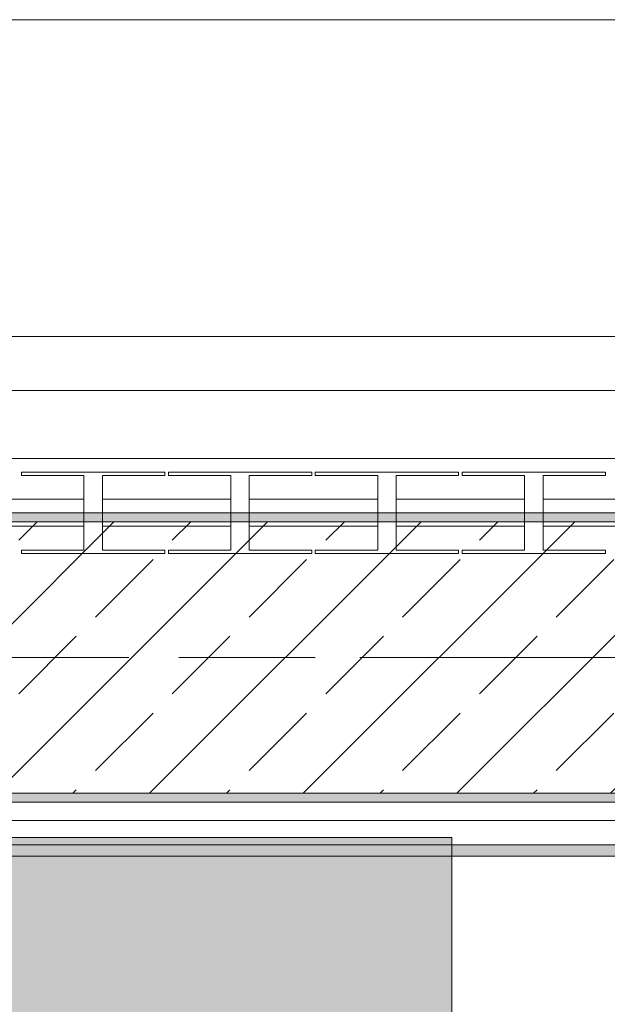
# Model space of a CAD drawing. Header units: metres. Extents: x -3.6 to 84.5, y -11 to 16.8.
# Tile 1051 of 1056: x 60.204 to 60.854, y 12.767 to 13.855. Entities that reach past the tile are written whole.
import ezdxf

# ---------------------------------------------------------------- set-up
doc = ezdxf.new("R2010")
doc.units = ezdxf.units.M
doc.header["$MEASUREMENT"] = 0
doc.linetypes.add('Achse', pattern=[0.2, 0.1, -0.05, 0, -0.05])
doc.linetypes.add('Strichlinie doppelt', pattern=[0.546806, 0.264583, -0.105833, 0.070556, -0.105833])
for name, color, linetype in [('301 - Elemente.Linie', 7, 'Continuous'), ('451 - Universal.Achsen Raster', 7, 'Continuous'), ('604 - Struktur.Wand Aussen', 7, 'Continuous'), ('608 - Struktur.Träger', 7, 'Continuous'), ('653 - Abdeckung.TB Verkofferung', 7, 'Continuous'), ('701 - Einrichtung.Möbel', 7, 'Continuous')]:
    doc.layers.add(name, color=color, linetype=linetype)
pattern_1 = [(45, (0, 0), (-0.01767767, 0.01767767), [0, -0.025])]

msp = doc.modelspace()

# ---------------------------------------------------------------- hatches: boundary and pattern name
at = {"layer": '608 - Struktur.Träger', "linetype": 'Continuous', "lineweight": 0, "true_color": 0x000000}
h = msp.add_hatch(dxfattribs=at)
h.set_pattern_fill('Beton__Stahlbeton_0001', color=18, style=0, pattern_type=2)
h.set_pattern_definition([(45, (0, 0), (-0.08485281, 0.08485281), []), (45, (-0.04243, 0.04243), (-0.08485281, 0.08485281), [0.09, -0.03])])
h.paths.add_polyline_path([(50.78, 13), (51.09, 13), (54.37, 13), (54.69, 13), (57.97, 13), (58.29, 13), (61.57, 13), (61.88, 13), (61.88, 13.3), (61.57, 13.3), (58.29, 13.3), (57.97, 13.3), (54.69, 13.3), (54.37, 13.3), (51.09, 13.3), (50.78, 13.3)])
h = msp.add_hatch(dxfattribs=at)
h.set_pattern_fill('Gips_0001', color=18, style=0, pattern_type=2)
h.set_pattern_definition(pattern_1)
h.paths.add_polyline_path([(61.57, 13.31), (58.29, 13.31), (58.29, 13.3), (61.57, 13.3)])
h = msp.add_hatch(dxfattribs=at)
h.set_pattern_fill('Gips_0001', color=18, style=0, pattern_type=2)
h.set_pattern_definition(pattern_1)
h.paths.add_polyline_path([(58.29, 13), (58.29, 12.99), (61.57, 12.99), (61.57, 13)])
at = {"layer": '653 - Abdeckung.TB Verkofferung', "linetype": 'Continuous', "lineweight": 0, "true_color": 0x000000}
h = msp.add_hatch(dxfattribs=at)
h.set_pattern_fill('Gips_0001', color=18, style=0, pattern_type=2)
h.set_pattern_definition(pattern_1)
h.paths.add_polyline_path([(58.08, 12.9305), (61.57, 12.9305), (61.57, 12.943), (58.08, 12.943)])
at = {"layer": '701 - Einrichtung.Möbel', "linetype": 'Continuous', "lineweight": 0, "true_color": 0x3a3a3a}
msp.add_hatch(color=250, dxfattribs=at).paths.add_polyline_path([(59.9817, 11.3512), (60.6817, 11.3512), (60.6817, 12.9512), (59.9817, 12.9512)])

# ---------------------------------------------------------------- linework, layer by layer
at = {"layer": '301 - Elemente.Linie', "color": 7, "linetype": 'Continuous', "lineweight": 9}
for p, q in [((61.16, 13.37), (58.76, 13.37)), ((60.2063, 13.3513), (60.2063, 13.355)), ((60.2063, 13.355), (60.3646, 13.355)), ((60.3646, 13.355), (60.3646, 13.3513)), ((60.3686, 13.3513), (60.3686, 13.355)), ((60.3686, 13.3513), (60.3686, 13.355)), ((60.3686, 13.355), (60.5269, 13.355)), ((60.5269, 13.355), (60.5269, 13.3513)), ((60.5269, 13.355), (60.5269, 13.3513)), ((60.5309, 13.3513), (60.5309, 13.355)), ((60.5309, 13.355), (60.6892, 13.355)), ((60.6892, 13.355), (60.6892, 13.3513)), ((60.6932, 13.3513), (60.6932, 13.355)), ((60.6932, 13.3513), (60.6932, 13.355)), ((60.6932, 13.355), (60.8515, 13.355)), ((60.8515, 13.355), (60.8515, 13.3513)), ((60.2753, 13.3513), (60.2063, 13.3513)), ((60.2753, 13.2688), (60.2753, 13.3513)), ((60.3646, 13.3513), (60.2956, 13.3513)), ((60.2956, 13.3513), (60.2956, 13.2688)), ((60.4376, 13.3513), (60.3686, 13.3513)), ((60.4376, 13.2688), (60.4376, 13.3513)), ((60.5269, 13.3513), (60.4579, 13.3513)), ((60.4579, 13.3513), (60.4579, 13.2688)), ((60.5999, 13.3513), (60.5309, 13.3513)), ((60.5999, 13.2688), (60.5999, 13.3513)), ((60.6892, 13.3513), (60.6202, 13.3513)), ((60.6202, 13.3513), (60.6202, 13.2688)), ((60.7622, 13.3513), (60.6932, 13.3513)), ((60.7622, 13.2688), (60.7622, 13.3513)), ((60.8515, 13.3513), (60.7825, 13.3513)), ((60.7825, 13.3513), (60.7825, 13.2688)), ((60.2753, 13.325), (60.1333, 13.325)), ((60.4376, 13.325), (60.2956, 13.325)), ((60.5999, 13.325), (60.4579, 13.325)), ((60.7622, 13.325), (60.6202, 13.325)), ((60.9245, 13.325), (60.7825, 13.325)), ((60.2753, 13.295), (60.1333, 13.295)), ((60.4376, 13.295), (60.2956, 13.295)), ((60.5999, 13.295), (60.4579, 13.295)), ((60.7622, 13.295), (60.6202, 13.295)), ((60.9245, 13.295), (60.7825, 13.295)), ((60.2063, 13.265), (60.2063, 13.2688)), ((60.2063, 13.2688), (60.2753, 13.2688)), ((60.2956, 13.2688), (60.3646, 13.2688)), ((60.3646, 13.2688), (60.3646, 13.265)), ((60.3686, 13.265), (60.3686, 13.2688)), ((60.3686, 13.265), (60.3686, 13.2688)), ((60.3686, 13.2688), (60.4376, 13.2688)), ((60.4579, 13.2688), (60.5269, 13.2688)), ((60.5269, 13.2688), (60.5269, 13.265)), ((60.5269, 13.2688), (60.5269, 13.265)), ((60.5309, 13.265), (60.5309, 13.2688)), ((60.5309, 13.2688), (60.5999, 13.2688)), ((60.6202, 13.2688), (60.6892, 13.2688)), ((60.6892, 13.2688), (60.6892, 13.265)), ((60.6932, 13.265), (60.6932, 13.2688)), ((60.6932, 13.265), (60.6932, 13.2688)), ((60.6932, 13.2688), (60.7622, 13.2688)), ((60.7825, 13.2688), (60.8515, 13.2688)), ((60.8515, 13.2688), (60.8515, 13.265)), ((60.3646, 13.265), (60.2063, 13.265)), ((60.3646, 13.265), (60.2063, 13.265)), ((60.5269, 13.265), (60.3686, 13.265)), ((60.5269, 13.265), (60.3686, 13.265)), ((60.6892, 13.265), (60.5309, 13.265)), ((60.6892, 13.265), (60.5309, 13.265)), ((60.8515, 13.265), (60.6932, 13.265)), ((60.8515, 13.265), (60.6932, 13.265))]:
    msp.add_line(p, q, dxfattribs=at)
at = {"layer": '451 - Universal.Achsen Raster', "color": 160, "linetype": 'Strichlinie doppelt', "lineweight": 9, "true_color": 0x3232ff}
msp.add_line((64.935, 13.15), (-3.175, 13.15), dxfattribs=at)
at = {"layer": '604 - Struktur.Wand Aussen', "color": 7, "linetype": 'Continuous', "lineweight": 13}
for p, q in [((61.14, 13.855), (58.74, 13.855)), ((58.74, 13.445), (61.14, 13.445))]:
    msp.add_line(p, q, dxfattribs=at)
at = {"layer": '608 - Struktur.Träger', "color": 7, "linetype": 'Continuous', "lineweight": 13}
for p, q in [((50.78, 13.31), (61.88, 13.31)), ((61.57, 13.3), (58.29, 13.3)), ((50.78, 12.99), (61.88, 12.99))]:
    msp.add_line(p, q, dxfattribs=at)
at = {"layer": '608 - Struktur.Träger', "color": 7, "linetype": 'Continuous', "lineweight": 5}
for p, q in [((61.57, 13.31), (58.29, 13.31)), ((61.57, 12.99), (58.29, 12.99))]:
    msp.add_line(p, q, dxfattribs=at)
at = {"layer": '608 - Struktur.Träger', "color": 7, "linetype": 'Achse', "lineweight": 9}
msp.add_line((50.78, 13.15), (61.88, 13.15), dxfattribs=at)
at = {"layer": '608 - Struktur.Träger', "color": 7, "linetype": 'Continuous', "lineweight": 13, "flags": 128}
msp.add_lwpolyline([(61.88, 13), (61.57, 13), (58.29, 13), (57.97, 13), (54.69, 13), (54.37, 13), (51.09, 13), (50.78, 13)], dxfattribs=at)
at = {"layer": '653 - Abdeckung.TB Verkofferung', "color": 7, "linetype": 'Continuous', "lineweight": 9}
for p, q in [((50.99, 13.505), (61.57, 13.505)), ((50.99, 12.9305), (61.57, 12.9305))]:
    msp.add_line(p, q, dxfattribs=at)
at = {"layer": '653 - Abdeckung.TB Verkofferung', "color": 7, "linetype": 'Continuous', "lineweight": 5}
for p, q in [((61.57, 12.99), (58.39, 12.99)), ((61.57, 12.97), (58.39, 12.97)), ((61.57, 12.943), (58.08, 12.943)), ((61.57, 12.9305), (58.08, 12.9305))]:
    msp.add_line(p, q, dxfattribs=at)
at = {"layer": '701 - Einrichtung.Möbel', "color": 7, "linetype": 'Continuous', "lineweight": 5, "true_color": 0xebebeb, "flags": 128}
msp.add_lwpolyline([(59.9817, 11.3512), (59.9817, 12.9512), (60.6817, 12.9512), (60.6817, 11.3512)], close=True, dxfattribs=at)

doc.saveas('drawing.dxf')
